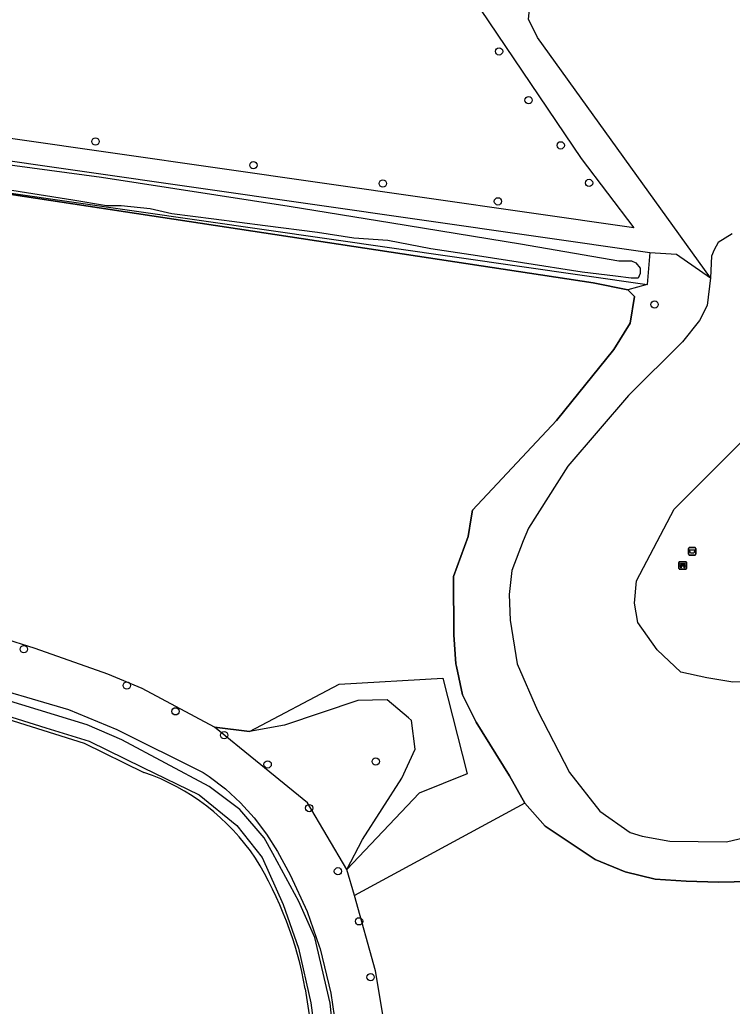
# Model space of a CAD drawing. Extents: x 162026 to 163499, y 387297 to 388169.
# Drawn here: x 163271.1 to 163366.7, y 387865.1 to 387997.4 of the extents above; entities that cross this region are included whole.
import ezdxf

# ---------------------------------------------------------------- set-up
doc = ezdxf.new("R2010")
doc.units = 0
for name, color, linetype in [('IMGEO_Afvalbak', 7, 'Continuous'), ('IMGEO_Bank', 7, 'Continuous'), ('IMGEO_Boom', 7, 'Continuous'), ('IMGEO_Grasland_overig', 7, 'Continuous'), ('IMGEO_Groenvoorziening', 7, 'Continuous'), ('IMGEO_Hek', 7, 'Continuous'), ('IMGEO_Loofbos', 7, 'Continuous'), ('IMGEO_Rivier', 7, 'Continuous'), ('IMGEO_Sloot', 7, 'Continuous'), ('IMGEO_Waterloop', 7, 'Continuous')]:
    doc.layers.add(name, color=color, linetype=linetype)

msp = doc.modelspace()

# ---------------------------------------------------------------- linework, layer by layer
at = {"layer": 'IMGEO_Afvalbak'}
for p, q in [((163360.8, 387925.68), (163360.8, 387926.48)), ((163360.8, 387926.48), (163360.8, 387925.68)), ((163360.9, 387926.58), (163361.69, 387926.58)), ((163361.69, 387926.58), (163360.9, 387926.58)), ((163361.79, 387926.48), (163361.79, 387925.68)), ((163361.79, 387925.68), (163361.79, 387926.48)), ((163361.69, 387925.58), (163360.9, 387925.58)), ((163360.9, 387925.58), (163361.69, 387925.58))]:
    msp.add_line(p, q, dxfattribs=at)
msp.add_lwpolyline([(163360.94, 387926.3), (163361.64, 387926.3), (163361.5, 387925.83), (163361.09, 387925.83), (163360.94, 387926.3)], dxfattribs=at)
for centre, start, end in [((163360.9, 387926.48), 90, 180), ((163360.9, 387926.48), 90, 180), ((163361.69, 387926.48), 0, 90), ((163361.69, 387926.48), 360, 90), ((163360.9, 387925.68), 180, 270), ((163360.9, 387925.68), 180, 270), ((163361.69, 387925.68), 270, 0), ((163361.69, 387925.68), 270, 0)]:
    msp.add_arc(centre, 0.1, start, end, dxfattribs=at)
at = {"layer": 'IMGEO_Bank'}
for p, q in [((163359.52, 387923.76), (163359.52, 387924.6)), ((163359.52, 387924.6), (163359.52, 387923.76)), ((163359.6, 387924.69), (163360.44, 387924.69)), ((163360.44, 387924.69), (163359.6, 387924.69)), ((163360.22, 387924.09), (163359.82, 387924.09)), ((163359.83, 387924.2), (163359.83, 387924.3)), ((163359.87, 387924.3), (163359.87, 387924.2)), ((163360.16, 387924.31), (163359.88, 387924.31)), ((163359.88, 387924.19), (163360.16, 387924.19)), ((163360.17, 387924.2), (163360.17, 387924.3)), ((163360.21, 387924.3), (163360.21, 387924.2)), ((163360.52, 387924.61), (163360.52, 387923.77)), ((163360.52, 387923.77), (163360.52, 387924.61)), ((163360.45, 387923.69), (163359.61, 387923.69)), ((163359.61, 387923.69), (163360.45, 387923.69))]:
    msp.add_line(p, q, dxfattribs=at)
for points in [[(163359.77, 387924.09), (163359.63, 387924.09), (163359.74, 387924.19), (163359.82, 387924.19)], [(163359.82, 387924.31), (163359.74, 387924.31), (163359.74, 387924.47), (163360.3, 387924.47), (163360.3, 387924.31), (163360.22, 387924.31)], [(163359.82, 387924.08), (163359.82, 387923.87), (163359.77, 387923.87), (163359.77, 387924.08)], [(163360.22, 387924.19), (163360.3, 387924.19), (163360.41, 387924.09), (163360.27, 387924.09)], [(163360.27, 387924.08), (163360.27, 387923.87), (163360.22, 387923.87), (163360.22, 387924.08)]]:
    msp.add_lwpolyline(points, dxfattribs=at)
for centre, radius, start, end in [((163359.6, 387924.61), 0.0779, 92.4484, 184.2845), ((163359.6, 387924.61), 0.0779, 92.4484, 184.2845), ((163359.6, 387923.77), 0.0779, 182.4484, 274.2845), ((163359.6, 387923.77), 0.0779, 182.4484, 274.2845), ((163359.77, 387924.08), 0.00671, 2.8957, 87.1043), ((163359.82, 387924.3), 0.00671, 2.8957, 87.1043), ((163359.82, 387924.2), 0.00671, 272.8957, 357.1043), ((163359.83, 387924.08), 0.00671, 92.8957, 177.1043), ((163359.88, 387924.3), 0.00671, 92.8957, 177.1043), ((163359.88, 387924.2), 0.00671, 182.8957, 267.1043), ((163360.16, 387924.3), 0.00671, 2.8957, 87.1043), ((163360.16, 387924.2), 0.00671, 272.8957, 357.1043), ((163360.22, 387924.3), 0.00671, 92.8957, 177.1043), ((163360.22, 387924.2), 0.00671, 182.8957, 267.1043), ((163360.22, 387924.08), 0.00671, 2.8957, 87.1043), ((163360.27, 387924.08), 0.00671, 92.8957, 177.1043), ((163360.44, 387924.61), 0.0779, 2.4484, 94.2845), ((163360.44, 387924.61), 0.0779, 2.4484, 94.2845), ((163360.44, 387923.77), 0.0779, 272.4484, 4.2845), ((163360.44, 387923.77), 0.0779, 272.4484, 4.2845)]:
    msp.add_arc(centre, radius, start, end, dxfattribs=at)
at = {"layer": 'IMGEO_Boom'}
for centre in [(163335.4, 387993.13), (163339.36, 387986.6), (163281.28, 387981.05), (163343.67, 387980.53), (163302.46, 387977.87), (163319.82, 387975.41), (163347.47, 387975.49), (163335.25, 387973.02), (163356.26, 387959.18), (163271.68, 387912.96), (163285.49, 387908.09), (163292.01, 387904.62), (163298.53, 387901.42), (163304.37, 387897.51), (163318.86, 387897.9), (163309.93, 387891.65), (163313.8, 387883.17), (163316.63, 387876.46), (163318.18, 387868.96)]:
    msp.add_circle(centre, 0.489, dxfattribs=at)
at = {"layer": 'IMGEO_Grasland_overig'}
for points in [[(163246.35, 387995.76), (163248.76, 388000.81), (163250.27, 387999.66), (163258.04, 387998.06), (163265.9, 387999.48), (163275.01, 388004.31), (163281.52, 388009.41), (163288.4, 388019.25), (163293.67, 388029.6), (163295.82, 388032.9), (163301.26, 388037.19), (163302.65, 388037.08), (163305.87, 388036.81), (163318.21, 388020.57), (163346.42, 387978.77), (163353.47, 387969.48), (163269.87, 387981.46), (163263.17, 387982.42)], [(163248.14, 387979.73), (163249.2, 387981.39), (163355.6, 387966.15)], [(163355.6, 387966.15), (163359.17, 387965.93), (163363.73, 387962.77)]]:
    msp.add_lwpolyline(points, dxfattribs=at)
at = {"layer": 'IMGEO_Groenvoorziening'}
for points in [[(163244.84, 387963.08), (163245.54, 387965.82), (163246.49, 387968.47), (163247.69, 387971.03), (163249.12, 387973.46), (163250.77, 387975.75), (163252.51, 387976.64), (163355.27, 387961.87)], [(163352.67, 387961.16), (163348.02, 387962.09), (163268.21, 387974.22), (163258.51, 387975.34), (163253.71, 387975.6), (163249.62, 387971.9), (163247.17, 387966.67), (163246.01, 387962.75)], [(163355.6, 387966.15), (163355.27, 387961.87)], [(163297.24, 387902.51), (163287.56, 387907.67), (163282.93, 387909.59), (163273.19, 387913.03), (163268.67, 387914.46), (163264.06, 387916.4), (163259.79, 387919.12), (163255.56, 387922.6), (163251.93, 387925.92), (163248.97, 387929.09), (163245.92, 387933.01), (163245.32, 387937.02), (163247.87, 387951.62), (163249.33, 387959.96), (163246.01, 387962.75)], [(163352.67, 387961.16), (163353.54, 387960.26), (163352.96, 387956.7), (163350.77, 387953.14), (163343.09, 387943.62), (163331.83, 387931.62), (163331.66, 387930.59), (163331.25, 387928.07), (163329.3, 387922.69), (163329.35, 387914.9), (163329.62, 387911), (163329.69, 387910.64), (163330.48, 387906.83), (163332.32, 387903.19), (163336.82, 387895.98), (163338.86, 387892.3)], [(163355.27, 387961.87), (163352.67, 387961.16)], [(163251.41, 387912.55), (163277.68, 387904.87), (163284.16, 387902.17), (163295.72, 387896.43), (163296.52, 387895.89), (163298.7, 387894.22), (163300.72, 387892.36), (163302.56, 387890.34), (163304.22, 387888.15), (163305.67, 387885.83), (163307.41, 387882.68), (163309.67, 387877.76), (163311.29, 387873.14), (163311.4, 387872.78), (163312.83, 387866.82), (163313.72, 387860.75)], [(163242.92, 387874.07), (163246.16, 387885.17), (163247.31, 387890.04), (163249.28, 387902.09), (163250.62, 387908.81), (163257.56, 387907.33), (163279.77, 387900.36), (163287.78, 387896.44)], [(163338.86, 387892.3), (163316, 387879.92)], [(163338.86, 387892.3), (163341.58, 387889.2), (163348.3, 387884.74), (163352.29, 387883.09), (163356.32, 387882.13), (163360.51, 387881.84), (163364.84, 387881.7), (163369.04, 387881.8)], [(163316, 387879.92), (163315.01, 387883.4)], [(163325.7, 387811.84), (163324.25, 387830.5), (163323.21, 387840.13), (163322.38, 387844.71), (163321.19, 387855.69), (163318.85, 387869.83), (163316, 387879.92)], [(163309.41, 387867.42), (163310.8, 387858.36), (163313.33, 387838.35), (163315.61, 387818.13), (163315.6, 387817.71)]]:
    msp.add_lwpolyline(points, dxfattribs=at)
for centre, radius, start, end in [((163278.06, 387868.34), 29.73, 33.8703, 70.9182), ((163260.41, 387858.78), 49.75, 10.0019, 31.6864)]:
    msp.add_arc(centre, radius, start, end, dxfattribs=at)
at = {"layer": 'IMGEO_Hek'}
for points in [[(163246.01, 387962.75), (163247.17, 387966.67), (163249.62, 387971.9), (163253.71, 387975.6), (163258.51, 387975.34), (163268.21, 387974.22), (163348.02, 387962.09), (163352.67, 387961.16)], [(163353.54, 387960.26), (163352.67, 387961.16)], [(163331.83, 387931.62), (163343.09, 387943.62), (163350.77, 387953.14), (163352.96, 387956.7), (163353.54, 387960.26)], [(163297.24, 387902.51), (163287.56, 387907.67), (163282.93, 387909.59), (163273.19, 387913.03), (163268.67, 387914.46), (163264.06, 387916.4), (163259.79, 387919.12), (163255.56, 387922.6), (163251.93, 387925.92), (163248.97, 387929.09), (163245.92, 387933.01), (163245.32, 387937.02), (163247.87, 387951.62)], [(163329.62, 387911), (163329.35, 387914.9), (163329.3, 387922.69), (163331.25, 387928.07), (163331.66, 387930.59)], [(163331.66, 387930.59), (163331.83, 387931.62)], [(163369.04, 387881.8), (163364.84, 387881.7), (163360.51, 387881.84), (163356.32, 387882.13), (163352.29, 387883.09), (163348.3, 387884.74), (163341.58, 387889.2), (163338.86, 387892.3), (163336.82, 387895.98), (163332.32, 387903.19), (163330.48, 387906.83), (163329.69, 387910.64), (163329.62, 387911)], [(163316.45, 387906.07), (163306.61, 387902.75), (163301.95, 387901.93), (163297.24, 387902.51)], [(163323.27, 387903.73), (163320.4, 387906.18), (163316.45, 387906.07)], [(163315.01, 387883.4), (163317.09, 387887.44), (163322.37, 387895.64), (163324.15, 387899.55), (163323.67, 387903.38), (163323.27, 387903.73)], [(163325.7, 387811.84), (163324.25, 387830.5), (163323.21, 387840.13), (163322.38, 387844.71), (163321.19, 387855.69), (163318.85, 387869.83), (163316, 387879.92), (163315.01, 387883.4)]]:
    msp.add_lwpolyline(points, dxfattribs=at)
at = {"layer": 'IMGEO_Loofbos'}
for points in [[(163297.24, 387902.51), (163301.95, 387901.93), (163313.98, 387908.26), (163327.85, 387909.09), (163331.11, 387896.24), (163324.67, 387893.64), (163315.01, 387883.4)], [(163315.01, 387883.4), (163309.7, 387892.36), (163302.76, 387898.02), (163297.24, 387902.51)]]:
    msp.add_lwpolyline(points, dxfattribs=at)
at = {"layer": 'IMGEO_Rivier'}
for points in [[(163366.66, 387968.65), (163364.79, 387967.52), (163364.22, 387966.54), (163363.89, 387965.67), (163363.73, 387962.77)], [(163363.73, 387962.77), (163363.3, 387959.04), (163362.28, 387957.04), (163360, 387954.16), (163352.77, 387946.98), (163344.64, 387937.49), (163339.35, 387929.17), (163338.61, 387927.48), (163337.09, 387923.51), (163336.74, 387920.3), (163336.9, 387916.85), (163337.82, 387910.98), (163340.57, 387904.73), (163344.83, 387896.41), (163348.91, 387891.24), (163352.99, 387888.39), (163354.59, 387887.9), (163358.32, 387887.22), (163365.9, 387887.14), (163371.74, 387888.5)], [(163408.35, 387914.93), (163408.14, 387914.98), (163405.1, 387915.39), (163401.55, 387915.54), (163400.41, 387915.4), (163395.85, 387914.13), (163390.52, 387912.9), (163388.48, 387912.22), (163384.68, 387910.37), (163380.03, 387908.67), (163366.76, 387908.53), (163363.25, 387909.1), (163359.76, 387909.89), (163356.6, 387912.86), (163353.99, 387916.53), (163353.56, 387919.14), (163353.81, 387922.13), (163358.88, 387931.74), (163368.5, 387941.36), (163371.42, 387944.27)]]:
    msp.add_lwpolyline(points, dxfattribs=at)
at = {"layer": 'IMGEO_Sloot'}
msp.add_lwpolyline([(163363.73, 387962.77), (163340.54, 387995), (163339.35, 387997.46), (163339.59, 387999.65), (163340.69, 388001.51), (163343.14, 388003.51)], dxfattribs=at)
at = {"layer": 'IMGEO_Waterloop'}
for points in [[(163265.77, 387978.47), (163282.1, 387976.25), (163307.26, 387972.37), (163321.02, 387970.14), (163338.29, 387967.34), (163351.48, 387965.03), (163353.16, 387965.03), (163353.73, 387964.79), (163354.3, 387964.07), (163354.3, 387963.36), (163354.07, 387962.71)], [(163354.07, 387962.71), (163353.12, 387962.73), (163351, 387962.99), (163346.56, 387963.54), (163338.53, 387964.77), (163332.53, 387965.7), (163326.25, 387966.66), (163320.48, 387967.75), (163315.92, 387968.08), (163311.07, 387968.84), (163304.05, 387969.73), (163297.15, 387970.62), (163291.52, 387971.34), (163288.62, 387972.02), (163284.71, 387972.44), (163282.76, 387972.43), (163278.23, 387973.17), (163268.34, 387974.76)], [(163263.06, 387906.04), (163274.62, 387902.42), (163280.46, 387900.6), (163287.63, 387897.1), (163295.18, 387893.41), (163300.25, 387889.33), (163303.62, 387885.01), (163306.44, 387878.71), (163308.49, 387872.87), (163310.14, 387865.54), (163311.02, 387859.13)], [(163313.6, 387857.17), (163312.76, 387865.47), (163310.71, 387874.3), (163308.56, 387879.12), (163305.06, 387885.55), (163303.9, 387887.67), (163300.66, 387891.46), (163296.51, 387894.56), (163284.83, 387900.78), (163280.19, 387902.81), (163269.22, 387906.17)]]:
    msp.add_lwpolyline(points, dxfattribs=at)

doc.saveas('drawing.dxf')
